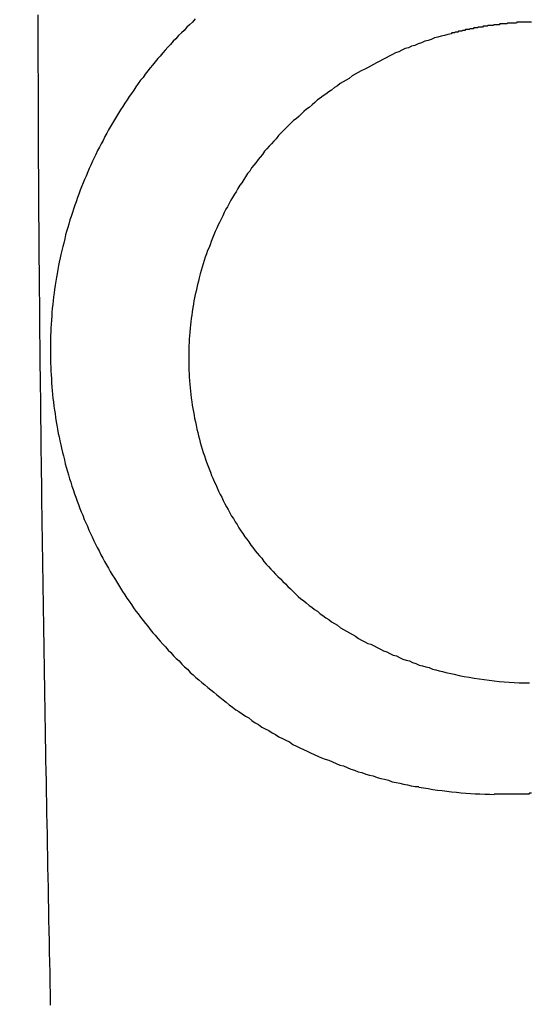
# Model space of a CAD drawing. Header units: millimetres. Extents: x -604189 to 881711, y -381903 to -7297.
# Tile 408 of 656: x -579678 to -579672, y -164980 to -164968. Entities that reach past the tile are written whole.
import ezdxf

# ---------------------------------------------------------------- set-up
doc = ezdxf.new("R2010")
doc.units = ezdxf.units.MM
doc.header["$LTSCALE"] = 100
doc.linetypes.add('0.5_0.5', pattern=[1, 0.5, -0.5])
doc.linetypes.add('ACAD_ISO04W100', pattern=[30.5, 24, -3, 0.5, -3])
doc.layers.get('Defpoints').update_dxf_attribs({"color": 30})
doc.layers.add('OPIS', color=7, linetype='Continuous')
doc.layers.add('strop osie', color=80, linetype='ACAD_ISO04W100', lineweight=5)
doc.styles.get("Standard").update_dxf_attribs({"font": 'romans.shx', "width": 0.5})
doc.dimstyles.new('1 50', dxfattribs={"dimtxt": 150, "dimasz": 80, "dimexe": 1, "dimexo": 1, "dimgap": 20, "dimtad": 1, "dimdec": 0, "dimlfac": 0.1, "dimtxsty": 'Standard', "dimblk": 'ARCHTICK', "dimcen": 200, "dimclrd": 2, "dimadec": 1, "dimazin": 0, "dimtfac": 1, "dimtdec": 0, "dimtmove": 0, "dimatfit": 3, "dimldrblk": 'ARCHTICK', "dimfxl": 120, "dimfxlon": 1, "dimtfill": 1, "dimarcsym": 0})

# ---------------------------------------------------------------- blocks, each defined once
blk = doc.blocks.new('_ArchTick')
at = {"layer": 'strop osie', "color": 0, "const_width": 0.15}
blk.add_lwpolyline([(-0.5, -0.5), (0.5, 0.5)], dxfattribs=at)
blk = doc.blocks.new('*D3294')
at = {"layer": 'Defpoints', "color": 0, "linetype": 'ByBlock', "lineweight": 5, "transparency": 16777216}
for p in [(-595783.126, -159420.303), (-593748.924, -159420.303), (-552118.935, -179940.303)]:
    blk.add_point(p, dxfattribs=at)
at = {"layer": 'OPIS', "color": 0, "linetype": 'Continuous', "lineweight": -2, "transparency": 16777216}
for p, q in [((-595723.126, -159420.303), (-595784.126, -159420.303)), ((-595723.126, -179940.303), (-595784.126, -179940.303))]:
    blk.add_line(p, q, dxfattribs=at)
at = {"layer": 'OPIS', "color": 2, "lineweight": -2, "transparency": 16777216}
blk.add_line((-595783.126, -179940.303), (-595783.126, -159420.303), dxfattribs=at)
at = {"layer": 'OPIS', "color": 2, "linetype": 'ByBlock', "lineweight": -2, "transparency": 16777216, "xscale": 80, "yscale": 80, "zscale": 80}
for p, rotation in [((-595783.126, -159420.303), 90), ((-595783.126, -179940.303), 270)]:
    blk.add_blockref('_ArchTick', p, dxfattribs=dict(at, rotation=rotation))
at = {"layer": 'OPIS', "color": 0, "linetype": 'ByBlock', "lineweight": 13, "transparency": 16777216, "insert": (-595878.126, -169680.303), "char_height": 150, "attachment_point": 5, "rotation": 90, "bg_fill": 3, "box_fill_scale": 1.1, "bg_fill_color": 256, "bg_fill_true_color": 13158600, "bg_fill_transparency": 0}
blk.add_mtext('2052', dxfattribs=at)

msp = doc.modelspace()

# ---------------------------------------------------------------- dimensions: what is measured, and where the dimension line sits
at = {"layer": 'OPIS', "color": 0, "linetype": 'ByBlock', "lineweight": 13}
dim = msp.add_linear_dim(base=(-595783.126, -159420.303), p1=(-552118.935, -179940.303), p2=(-593748.924, -159420.303), angle=90, dimstyle='1 50', override={"dimtmove": 1, "dimfxl": 60, "dimarcsym": 1}, dxfattribs=at)
dim.commit()
dim.dimension.update_dxf_attribs({"geometry": '*D3294', "text_midpoint": (-595878.126, -169680.303)})

# ---------------------------------------------------------------- next in the draw order: hatches: boundary and pattern name
at = {"layer": 'OPIS', "linetype": '0.5_0.5', "lineweight": 13}
h = msp.add_hatch(dxfattribs=at)
h.set_pattern_fill('ANSI37', color=0, scale=130)
h.set_pattern_definition([(45, (-597218.54, 256668.8), (-291.85832, 291.85832), []), (135, (-597218.54, 256668.8), (-291.85832, -291.85832), [])])
edge = h.paths.add_edge_path(flags=16)
edge.add_line((-570958.916, -168985.281), (-571058.916, -168985.281))
edge.add_line((-571058.916, -168985.281), (-572598.916, -168985.281))
edge.add_line((-572598.916, -168985.281), (-572598.915, -170470.3))
edge.add_line((-572598.915, -170470.3), (-570825.763, -170470.3))
edge.add_arc((-570508.916, -170339.099), 342.937, 180, 202.49364, ccw=False)
edge.add_arc((-570508.916, -170339.099), 342.937, 90, 180, ccw=False)
edge.add_line((-570508.916, -169996.163), (-570508.916, -169764.704))
edge.add_arc((-570058.916, -168985.281), 900, 180, 240, ccw=False)
edge = h.paths.add_edge_path(flags=17)
edge.add_line((-569358.915, -170085.281), (-569358.916, -168985.281))
edge.add_line((-569358.916, -168985.281), (-569358.917, -168985.281))
edge.add_line((-569358.917, -168985.281), (-569958.916, -168985.281))
edge.add_line((-569958.916, -168985.281), (-570058.916, -168985.281))
edge.add_line((-570058.916, -168985.281), (-570058.916, -168925.281))
edge.add_line((-570058.916, -168925.281), (-569958.916, -168925.281))
edge.add_line((-569958.916, -168925.281), (-569958.916, -168865.281))
edge.add_line((-569958.916, -168865.281), (-569358.916, -168865.281))
edge.add_line((-569358.916, -168865.281), (-569358.917, -166865.281))
edge.add_line((-569358.917, -166865.281), (-574098.917, -166865.286))
edge.add_line((-574098.917, -166865.286), (-574098.914, -171970.3))
edge.add_line((-574098.914, -171970.3), (-572608.913, -171970.3))
edge.add_line((-572608.913, -171970.3), (-571504.913, -170590.3))
edge.add_line((-571504.913, -170590.3), (-572718.915, -170590.3))
edge.add_line((-572718.915, -170590.3), (-572718.916, -168865.281))
edge.add_line((-572718.916, -168865.281), (-571058.916, -168865.281))
edge.add_line((-571058.916, -168865.281), (-571058.916, -168925.281))
edge.add_line((-571058.916, -168925.281), (-570958.916, -168925.281))
edge.add_line((-570958.916, -168925.281), (-570958.916, -168985.281))
edge.add_arc((-570058.916, -168985.281), 900, 180, 240)
edge.add_line((-570508.916, -169764.704), (-570508.916, -169996.163))
edge.add_arc((-570508.916, -170339.099), 342.937, 0, 90, ccw=False)
edge.add_arc((-570508.916, -170339.099), 342.937, 208.97989, 360, ccw=False)
edge.add_line((-570808.913, -170505.253), (-570808.913, -171171.086))
edge.add_arc((-570808.913, -171220.3), 49.214, 0, 90, ccw=False)
edge.add_arc((-570808.913, -171220.3), 49.214, 270, 360, ccw=False)
edge.add_line((-570808.913, -171269.514), (-570808.913, -171970.3))
edge.add_line((-570808.913, -171970.3), (-569358.914, -171970.3))
edge.add_line((-569358.914, -171970.3), (-569358.915, -170085.281))
h.paths.add_polyline_path([(-561118.924, -159870.303), (-590334.655, -159870.303), (-590334.655, -161470.303), (-562318.924, -161470.303), (-562318.924, -172095.292), (-561118.924, -172095.291), (-561118.924, -168350.303), (-552073.919, -168350.303), (-552073.92, -167150.303), (-561118.924, -167150.303)])
h.paths.add_polyline_path([(-572856.927, -169813.68), (-569451.07, -169813.68), (-569451.07, -169408.68), (-572856.927, -169408.68)], flags=16)
at = {"layer": 'OPIS', "linetype": 'ByBlock', "lineweight": 15}
h = msp.add_hatch(dxfattribs=at)
h.set_pattern_fill('ANSI37', color=0, scale=80, angle=45)
h.set_pattern_definition([(90, (-298582.96, 32475.8), (-254, 0), []), (180, (-298582.96, 32475.8), (-3e-14, -254), [])])
edge = h.paths.add_edge_path()
edge.add_arc((-579589.086, -167378.931), 50, 0, 90)
edge.add_line((-579589.086, -167328.931), (-579794.086, -167328.93))
edge.add_arc((-579794.086, -167378.93), 50, 89.9996, 180)
edge.add_line((-579844.086, -167378.93), (-579844.086, -167822.93))
edge.add_arc((-579794.086, -167822.93), 50, 180, 270)
edge.add_line((-579794.086, -167872.93), (-579589.085, -167872.931))
edge.add_arc((-579589.086, -167822.931), 50, 270.0014, 360)
edge.add_line((-579539.086, -167822.931), (-579539.086, -167378.931))
edge = h.paths.add_edge_path()
edge.add_arc((-579589.086, -167378.931), 50, 0, 90)
edge.add_line((-579589.086, -167328.931), (-579794.086, -167328.93))
edge.add_arc((-579794.086, -167378.93), 50, 89.9996, 180)
edge.add_line((-579844.086, -167378.93), (-579844.086, -167822.93))
edge.add_arc((-579794.086, -167822.93), 50, 180, 270)
edge.add_line((-579794.086, -167872.93), (-579589.085, -167872.931))
edge.add_arc((-579589.086, -167822.931), 50, 270.0014, 360)
edge.add_line((-579539.086, -167822.931), (-579539.086, -167378.931))
edge = h.paths.add_edge_path()
edge.add_line((-579899.087, -167300.93), (-579424.086, -167300.93))
edge.add_line((-579424.086, -167300.93), (-579424.086, -167900.93))
edge.add_line((-579424.086, -167900.93), (-579898.789, -167900.93))
edge.add_arc((-579899.086, -167892.935), 8, 180, 272.1285, ccw=False)
edge.add_line((-579907.086, -167892.935), (-579907.086, -167308.93))
edge.add_arc((-579899.086, -167308.93), 8, 90.0036, 180, ccw=False)
h.paths.add_polyline_path([(-581519.932, -164217.829), (-581520.004, -164223.092), (-581520.079, -164228.355), (-581520.156, -164233.617), (-581520.235, -164238.88), (-581520.318, -164244.143), (-581520.402, -164249.406), (-581520.489, -164254.669), (-581520.579, -164259.931), (-581520.671, -164265.194), (-581520.766, -164270.457), (-581520.863, -164275.719), (-581520.962, -164280.982), (-581521.064, -164286.244), (-581521.169, -164291.506), (-581521.276, -164296.769), (-581521.386, -164302.031), (-581521.498, -164307.293), (-581521.613, -164312.556), (-581521.73, -164317.818), (-581521.85, -164323.08), (-581521.972, -164328.342), (-581522.097, -164333.604), (-581522.225, -164338.866), (-581522.355, -164344.127), (-581522.488, -164349.389), (-581522.623, -164354.651), (-581522.76, -164359.913), (-581522.901, -164365.174), (-581523.043, -164370.436), (-581523.189, -164375.697), (-581523.337, -164380.958), (-581523.487, -164386.22), (-581523.64, -164391.481), (-581523.795, -164396.742), (-581523.953, -164402.003), (-581874.489, -164402.003), (-581874.664, -164396.198), (-581874.835, -164390.392), (-581875.003, -164384.587), (-581875.168, -164378.781), (-581875.329, -164372.976), (-581875.488, -164367.17), (-581875.643, -164361.364), (-581875.796, -164355.558), (-581875.945, -164349.752), (-581876.092, -164343.946), (-581876.235, -164338.14), (-581876.375, -164332.334), (-581876.512, -164326.527), (-581876.646, -164320.721), (-581876.777, -164314.914), (-581876.904, -164309.108), (-581877.029, -164303.301), (-581877.151, -164297.495), (-581877.269, -164291.688), (-581877.385, -164285.881), (-581877.497, -164280.074), (-581877.606, -164274.267), (-581877.713, -164268.461), (-581877.816, -164262.653), (-581877.916, -164256.846), (-581878.014, -164251.039), (-581878.108, -164245.232), (-581878.199, -164239.425), (-581878.287, -164233.618), (-581878.372, -164227.81), (-581878.454, -164222.003), (-581878.533, -164216.196), (-581878.609, -164210.388), (-581878.682, -164204.581), (-581878.751, -164198.773), (-581878.818, -164192.966), (-581878.881, -164187.158), (-581878.941, -164181.35), (-581878.997, -164175.543), (-581879.051, -164169.735), (-581879.101, -164163.927), (-581879.147, -164158.12), (-581879.191, -164152.312), (-581879.231, -164146.504), (-581879.267, -164140.696), (-581879.301, -164134.888), (-581879.332, -164129.081), (-581879.361, -164123.273), (-581879.388, -164117.465), (-581879.413, -164111.657), (-581879.437, -164105.849), (-581879.459, -164100.041), (-581879.475, -164094.233), (-581879.48, -164088.425), (-581879.472, -164082.617), (-581879.448, -164076.809), (-581879.406, -164071.002), (-581879.347, -164065.194), (-581879.269, -164059.387), (-581879.171, -164053.58), (-581879.054, -164047.773), (-581878.917, -164041.967), (-581878.759, -164036.161), (-581878.581, -164030.356), (-581878.381, -164024.551), (-581878.159, -164018.747), (-581877.914, -164012.944), (-581877.642, -164007.143), (-581877.341, -164001.342), (-581877.009, -163995.544), (-581876.642, -163989.748), (-581876.238, -163983.954), (-581875.795, -163978.163), (-581875.304, -163972.376), (-581874.753, -163966.594), (-581874.129, -163960.82), (-581873.419, -163955.056), (-581872.605, -163949.306), (-581871.67, -163943.574), (-581870.596, -163937.865), (-581869.362, -163932.188), (-581867.941, -163926.557), (-581866.302, -163920.987), (-581864.416, -163915.495), (-581862.246, -163910.11), (-581859.744, -163904.869), (-581856.869, -163899.824), (-581853.582, -163895.036), (-581849.851, -163890.591), (-581845.671, -163886.563), (-581841.105, -163882.977), (-581836.224, -163879.833), (-581831.097, -163877.106), (-581825.784, -163874.761), (-581820.336, -163872.759), (-581814.785, -163871.064), (-581809.154, -163869.636), (-581803.468, -163868.44), (-581797.747, -163867.44), (-581792, -163866.603), (-581786.235, -163865.9), (-581780.458, -163865.297), (-581774.674, -163864.778), (-581768.884, -163864.334), (-581763.088, -163863.958), (-581757.289, -163863.646), (-581751.486, -163863.39), (-581745.681, -163863.186), (-581739.874, -163863.026), (-581734.068, -163862.906), (-581728.26, -163862.819), (-581722.453, -163862.761), (-581716.645, -163862.725), (-581710.837, -163862.707), (-581705.029, -163862.7), (-581699.221, -163862.698), (-581693.958, -163862.699), (-581688.694, -163862.704), (-581683.431, -163862.718), (-581678.167, -163862.744), (-581672.904, -163862.788), (-581667.641, -163862.852), (-581662.379, -163862.942), (-581657.117, -163863.062), (-581651.856, -163863.215), (-581646.596, -163863.407), (-581641.337, -163863.64), (-581636.081, -163863.919), (-581630.828, -163864.249), (-581625.579, -163864.634), (-581620.334, -163865.078), (-581615.096, -163865.587), (-581609.864, -163866.17), (-581604.645, -163866.847), (-581599.442, -163867.642), (-581594.263, -163868.578), (-581589.115, -163869.676), (-581584.013, -163870.965), (-581578.971, -163872.474), (-581574.009, -163874.23), (-581569.153, -163876.259), (-581564.436, -163878.591), (-581559.896, -163881.253), (-581555.585, -163884.268), (-581551.554, -163887.652), (-581547.857, -163891.394), (-581544.534, -163895.471), (-581541.574, -163899.824), (-581538.952, -163904.387), (-581536.64, -163909.114), (-581534.606, -163913.968), (-581532.817, -163918.918), (-581531.241, -163923.939), (-581529.854, -163929.016), (-581528.636, -163934.137), (-581527.564, -163939.29), (-581526.619, -163944.467), (-581525.784, -163949.663), (-581525.048, -163954.875), (-581524.397, -163960.099), (-581523.818, -163965.33), (-581523.302, -163970.568), (-581522.84, -163975.811), (-581522.421, -163981.058), (-581522.037, -163986.308), (-581521.685, -163991.559), (-581521.363, -163996.813), (-581521.067, -164002.068), (-581520.796, -164007.324), (-581520.549, -164012.582), (-581520.322, -164017.84), (-581520.116, -164023.1), (-581519.928, -164028.36), (-581519.759, -164033.621), (-581519.607, -164038.882), (-581519.472, -164044.144), (-581519.354, -164049.406), (-581519.252, -164054.668), (-581519.166, -164059.931), (-581519.096, -164065.194), (-581519.041, -164070.457), (-581519.001, -164075.72), (-581518.976, -164080.984), (-581518.964, -164086.247), (-581518.964, -164091.51), (-581518.974, -164096.774), (-581518.991, -164102.037), (-581519.012, -164107.301), (-581519.034, -164112.564), (-581519.057, -164117.828), (-581519.081, -164123.091), (-581519.107, -164128.354), (-581519.135, -164133.618), (-581519.165, -164138.881), (-581519.197, -164144.144), (-581519.232, -164149.408), (-581519.269, -164154.671), (-581519.31, -164159.934), (-581519.353, -164165.198), (-581519.399, -164170.461), (-581519.447, -164175.724), (-581519.498, -164180.987), (-581519.552, -164186.25), (-581519.609, -164191.513), (-581519.668, -164196.777), (-581519.73, -164202.04), (-581519.795, -164207.303), (-581519.862, -164212.566)])
h.paths.add_polyline_path([(-582118.924, -164407.051), (-579418.924, -164407.051), (-579418.924, -162910.783), (-582118.924, -162910.783)])
h.paths.add_polyline_path([(-581950.717, -164839.225), (-581944.91, -164839.127), (-581939.103, -164839.033), (-581933.295, -164838.942), (-581927.488, -164838.854), (-581921.681, -164838.769), (-581915.873, -164838.687), (-581910.066, -164838.608), (-581904.259, -164838.532), (-581898.451, -164838.459), (-581892.644, -164838.39), (-581886.836, -164838.323), (-581881.028, -164838.26), (-581875.221, -164838.2), (-581869.413, -164838.144), (-581863.605, -164838.09), (-581857.798, -164838.04), (-581851.99, -164837.994), (-581846.182, -164837.95), (-581840.374, -164837.91), (-581834.567, -164837.874), (-581828.759, -164837.84), (-581822.951, -164837.809), (-581817.143, -164837.78), (-581811.335, -164837.753), (-581805.527, -164837.728), (-581799.719, -164837.704), (-581793.912, -164837.682), (-581788.104, -164837.666), (-581782.296, -164837.661), (-581776.488, -164837.669), (-581770.68, -164837.693), (-581764.872, -164837.735), (-581759.065, -164837.794), (-581753.257, -164837.872), (-581747.45, -164837.97), (-581741.643, -164838.087), (-581735.837, -164838.224), (-581730.031, -164838.382), (-581724.226, -164838.56), (-581718.422, -164838.76), (-581712.618, -164838.982), (-581706.815, -164839.227), (-581701.013, -164839.499), (-581695.213, -164839.8), (-581689.415, -164840.132), (-581683.618, -164840.499), (-581677.825, -164840.903), (-581672.034, -164841.346), (-581666.246, -164841.837), (-581660.465, -164842.388), (-581654.691, -164843.012), (-581648.927, -164843.722), (-581643.176, -164844.536), (-581637.444, -164845.471), (-581631.736, -164846.545), (-581626.059, -164847.779), (-581620.428, -164849.2), (-581614.858, -164850.839), (-581609.366, -164852.725), (-581603.98, -164854.895), (-581598.739, -164857.397), (-581593.694, -164860.272), (-581588.906, -164863.559), (-581584.462, -164867.29), (-581580.433, -164871.47), (-581576.847, -164876.036), (-581573.704, -164880.917), (-581570.976, -164886.044), (-581568.631, -164891.357), (-581566.63, -164896.805), (-581564.934, -164902.356), (-581563.507, -164907.987), (-581562.31, -164913.673), (-581561.31, -164919.394), (-581560.474, -164925.141), (-581559.77, -164930.906), (-581559.168, -164936.683), (-581558.648, -164942.467), (-581558.204, -164948.257), (-581557.829, -164954.053), (-581557.516, -164959.852), (-581557.261, -164965.655), (-581557.056, -164971.46), (-581556.897, -164977.267), (-581556.776, -164983.073), (-581556.69, -164988.881), (-581556.631, -164994.688), (-581556.596, -165000.496), (-581556.577, -165006.304), (-581556.57, -165012.112), (-581556.569, -165017.92), (-581556.57, -165023.183), (-581556.575, -165028.447), (-581556.588, -165033.71), (-581556.615, -165038.974), (-581556.658, -165044.237), (-581556.723, -165049.5), (-581556.813, -165054.762), (-581556.932, -165060.024), (-581557.086, -165065.285), (-581557.277, -165070.545), (-581557.51, -165075.804), (-581557.79, -165081.06), (-581558.119, -165086.313), (-581558.504, -165091.562), (-581558.949, -165096.807), (-581559.458, -165102.045), (-581560.04, -165107.276), (-581560.717, -165112.496), (-581561.513, -165117.699), (-581562.448, -165122.878), (-581563.547, -165128.026), (-581564.836, -165133.128), (-581566.345, -165138.17), (-581568.1, -165143.132), (-581570.129, -165147.988), (-581572.461, -165152.705), (-581575.123, -165157.245), (-581578.139, -165161.556), (-581581.522, -165165.587), (-581585.265, -165169.284), (-581589.342, -165172.607), (-581593.694, -165175.567), (-581598.257, -165178.189), (-581602.985, -165180.501), (-581607.838, -165182.535), (-581612.788, -165184.324), (-581617.81, -165185.9), (-581622.887, -165187.287), (-581628.007, -165188.505), (-581633.16, -165189.577), (-581638.337, -165190.522), (-581643.534, -165191.357), (-581648.746, -165192.093), (-581653.969, -165192.744), (-581659.201, -165193.323), (-581664.439, -165193.839), (-581669.682, -165194.301), (-581674.929, -165194.72), (-581680.178, -165195.104), (-581685.43, -165195.456), (-581690.683, -165195.778), (-581695.938, -165196.074), (-581701.195, -165196.345), (-581706.452, -165196.592), (-581711.711, -165196.819), (-581716.97, -165197.025), (-581722.23, -165197.213), (-581727.491, -165197.382), (-581732.752, -165197.534), (-581738.014, -165197.669), (-581743.276, -165197.787), (-581748.539, -165197.889), (-581753.801, -165197.975), (-581759.064, -165198.045), (-581764.327, -165198.1), (-581769.591, -165198.14), (-581774.854, -165198.165), (-581780.118, -165198.177), (-581785.381, -165198.177), (-581790.644, -165198.167), (-581795.908, -165198.15), (-581801.171, -165198.129), (-581806.435, -165198.107), (-581811.698, -165198.084), (-581816.961, -165198.06), (-581822.225, -165198.034), (-581827.488, -165198.006), (-581832.752, -165197.976), (-581838.015, -165197.944), (-581843.278, -165197.909), (-581848.541, -165197.872), (-581853.805, -165197.831), (-581859.068, -165197.788), (-581864.331, -165197.742), (-581869.594, -165197.694), (-581874.858, -165197.643), (-581880.121, -165197.589), (-581885.384, -165197.532), (-581890.647, -165197.473), (-581895.91, -165197.411), (-581901.173, -165197.346), (-581906.436, -165197.279), (-581911.699, -165197.209), (-581916.962, -165197.137), (-581922.225, -165197.062), (-581927.488, -165196.985), (-581932.751, -165196.906), (-581938.014, -165196.823), (-581943.276, -165196.739), (-581948.539, -165196.652), (-581953.802, -165196.562), (-581959.064, -165196.47), (-581964.327, -165196.375), (-581969.59, -165196.278), (-581974.852, -165196.179), (-581980.115, -165196.077), (-581985.377, -165195.972), (-581990.639, -165195.865), (-581995.902, -165195.755), (-582001.164, -165195.643), (-582006.426, -165195.528), (-582011.688, -165195.411), (-582016.95, -165195.291), (-582022.212, -165195.169), (-582027.474, -165195.044), (-582032.736, -165194.916), (-582037.998, -165194.786), (-582043.26, -165194.653), (-582048.521, -165194.518), (-582053.783, -165194.381), (-582059.045, -165194.24), (-582064.306, -165194.098), (-582069.568, -165193.952), (-582074.829, -165193.804), (-582080.09, -165193.654), (-582085.351, -165193.501), (-582090.613, -165193.346), (-582095.874, -165193.188), (-582095.874, -164842.652), (-582090.068, -164842.477), (-582084.263, -164842.306), (-582078.457, -164842.138), (-582072.652, -164841.973), (-582066.846, -164841.812), (-582061.04, -164841.653), (-582055.235, -164841.498), (-582049.429, -164841.345), (-582043.623, -164841.196), (-582037.817, -164841.049), (-582032.01, -164840.906), (-582026.204, -164840.766), (-582020.398, -164840.629), (-582014.591, -164840.495), (-582008.785, -164840.364), (-582002.978, -164840.237), (-581997.172, -164840.112), (-581991.365, -164839.99), (-581985.558, -164839.872), (-581979.752, -164839.756), (-581973.945, -164839.644), (-581968.138, -164839.535), (-581962.331, -164839.428), (-581956.524, -164839.325)])
edge = h.paths.add_edge_path()
edge.add_arc((-581748.924, -162268.543), 50, 0, 90.0004)
edge.add_line((-581748.924, -162218.543), (-581953.924, -162218.545))
edge.add_arc((-581953.924, -162268.545), 50, 90.0009, 180)
edge.add_line((-582003.924, -162268.545), (-582003.924, -162712.545))
edge.add_arc((-581953.924, -162712.545), 50, 180, 270.0022)
edge.add_line((-581953.922, -162762.545), (-581748.923, -162762.543))
edge.add_arc((-581748.924, -162712.543), 50, 270.0009, 360)
edge.add_line((-581698.924, -162712.543), (-581698.924, -162268.543))
edge = h.paths.add_edge_path()
edge.add_arc((-581748.924, -161668.543), 50, 0, 90.0004)
edge.add_line((-581748.924, -161618.543), (-581953.924, -161618.545))
edge.add_arc((-581953.924, -161668.545), 50, 90.0009, 180)
edge.add_line((-582003.924, -161668.545), (-582003.924, -162112.545))
edge.add_arc((-581953.924, -162112.545), 50, 180, 270.0022)
edge.add_line((-581953.922, -162162.545), (-581748.923, -162162.543))
edge.add_arc((-581748.924, -162112.543), 50, 270.0009, 360)
edge.add_line((-581698.924, -162112.543), (-581698.924, -161668.543))
h.paths.add_polyline_path([(-582118.924, -162790.543), (-579418.924, -162790.543), (-579418.924, -161590.543), (-582118.924, -161590.543)])
edge = h.paths.add_edge_path()
edge.add_arc((-579794.086, -168270.003), 50, 89.9996, 180)
edge.add_line((-579844.086, -168270.003), (-579844.086, -168714.003))
edge.add_arc((-579794.086, -168714.003), 50, 180, 270)
edge.add_line((-579794.086, -168764.003), (-579589.085, -168764.004))
edge.add_arc((-579589.086, -168714.004), 50, 270.0014, 360)
edge.add_line((-579539.086, -168714.004), (-579539.086, -168270.004))
edge.add_arc((-579589.086, -168270.004), 50, 0, 90)
edge.add_line((-579589.086, -168220.004), (-579794.086, -168220.003))
edge = h.paths.add_edge_path()
edge.add_arc((-579589.086, -169161.078), 50, 0, 90)
edge.add_line((-579589.086, -169111.078), (-579794.086, -169111.076))
edge.add_arc((-579794.086, -169161.076), 50, 89.9996, 180)
edge.add_line((-579844.086, -169161.076), (-579844.086, -169605.076))
edge.add_arc((-579794.086, -169605.076), 50, 180, 270)
edge.add_line((-579794.086, -169655.076), (-579589.085, -169655.078))
edge.add_arc((-579589.086, -169605.078), 50, 270.0014, 360)
edge.add_line((-579539.086, -169605.078), (-579539.086, -169161.078))
edge = h.paths.add_edge_path()
edge.add_arc((-579794.086, -170052.15), 50, 89.9996, 180)
edge.add_line((-579844.086, -170052.15), (-579844.086, -170496.15))
edge.add_arc((-579794.086, -170496.15), 50, 180, 270)
edge.add_line((-579794.086, -170546.15), (-579589.085, -170546.151))
edge.add_arc((-579589.086, -170496.151), 50, 270.0014, 360)
edge.add_line((-579539.086, -170496.151), (-579539.086, -170052.151))
edge.add_arc((-579589.086, -170052.151), 50, 0, 90)
edge.add_line((-579589.086, -170002.151), (-579794.086, -170002.15))
edge = h.paths.add_edge_path()
edge.add_arc((-579794.086, -170943.223), 50, 89.9996, 180)
edge.add_line((-579844.086, -170943.223), (-579844.086, -171387.223))
edge.add_arc((-579794.086, -171387.223), 50, 180, 270)
edge.add_line((-579794.086, -171437.223), (-579589.085, -171437.224))
edge.add_arc((-579589.086, -171387.224), 50, 270.0014, 360)
edge.add_line((-579539.086, -171387.224), (-579539.086, -170943.224))
edge.add_arc((-579589.086, -170943.224), 50, 0, 90)
edge.add_line((-579589.086, -170893.224), (-579794.086, -170893.223))
h.paths.add_polyline_path([(-579418.924, -164527.291), (-582118.924, -164527.291), (-582118.924, -171970.3), (-579418.924, -171970.3)])

# ---------------------------------------------------------------- next in the draw order: linework, layer by layer
at = {"color": 0, "linetype": 'ByBlock'}
for points in [[(-579672.931, -164976.037, 0.055374), (-579671.964, -164976.155)], [(-579673.298, -164977.413, 0.040897), (-579672.389, -164977.502)]]:
    msp.add_lwpolyline(points, format="xyb", dxfattribs=at)
at = {"color": 0}
for points in [[(-579677.745, -164980.048, 0), (-579677.747, -164979.918, 0), (-579677.75, -164979.788, 0), (-579677.752, -164979.658, 0), (-579677.755, -164979.528, 0), (-579677.757, -164979.408, 0), (-579677.76, -164979.278, 0), (-579677.762, -164979.148, 0), (-579677.765, -164979.018, 0), (-579677.767, -164978.888, 0), (-579677.77, -164978.758, 0), (-579677.772, -164978.628, 0), (-579677.775, -164978.508, 0), (-579677.777, -164978.378, 0), (-579677.78, -164978.248, 0), (-579677.782, -164978.118, 0), (-579677.784, -164977.988, 0), (-579677.787, -164977.858, 0), (-579677.789, -164977.728, 0), (-579677.792, -164977.598, 0), (-579677.794, -164977.478, 0), (-579677.796, -164977.348, 0), (-579677.798, -164977.218, 0), (-579677.801, -164977.088, 0), (-579677.803, -164976.958, 0), (-579677.805, -164976.828, 0), (-579677.807, -164976.698, 0), (-579677.81, -164976.568, 0), (-579677.812, -164976.448, 0), (-579677.814, -164976.318, 0), (-579677.816, -164976.188, 0), (-579677.818, -164976.058, 0), (-579677.82, -164975.928, 0), (-579677.822, -164975.798, 0), (-579677.824, -164975.668, 0), (-579677.826, -164975.538, 0), (-579677.828, -164975.418, 0), (-579677.83, -164975.288, 0), (-579677.832, -164975.158, 0), (-579677.834, -164975.028, 0), (-579677.836, -164974.898, 0), (-579677.838, -164974.768, 0), (-579677.84, -164974.638, 0), (-579677.842, -164974.508, 0), (-579677.843, -164974.388, 0), (-579677.845, -164974.258, 0), (-579677.847, -164974.128, 0), (-579677.849, -164973.998, 0), (-579677.85, -164973.868, 0), (-579677.852, -164973.738, 0), (-579677.854, -164973.608, 0), (-579677.855, -164973.478, 0), (-579677.857, -164973.358, 0), (-579677.858, -164973.228, 0), (-579677.86, -164973.098, 0), (-579677.862, -164972.968, 0), (-579677.863, -164972.838, 0), (-579677.864, -164972.708, 0), (-579677.866, -164972.578, 0), (-579677.867, -164972.448, 0), (-579677.869, -164972.328, 0), (-579677.87, -164972.198, 0), (-579677.871, -164972.068, 0), (-579677.873, -164971.938, 0), (-579677.874, -164971.808, 0), (-579677.875, -164971.678, 0), (-579677.876, -164971.548, 0), (-579677.877, -164971.428, 0), (-579677.878, -164971.298, 0), (-579677.88, -164971.168, 0), (-579677.881, -164971.038, 0), (-579677.882, -164970.908, 0), (-579677.883, -164970.778, 0), (-579677.884, -164970.648, 0), (-579677.885, -164970.518, 0), (-579677.885, -164970.398, 0), (-579677.886, -164970.268, 0), (-579677.887, -164970.138, 0), (-579677.888, -164970.008, 0), (-579677.889, -164969.878, 0), (-579677.889, -164969.748, 0), (-579677.89, -164969.618, 0), (-579677.891, -164969.488, 0), (-579677.891, -164969.368, 0), (-579677.892, -164969.238, 0), (-579677.892, -164969.108, 0), (-579677.893, -164968.978, 0), (-579677.893, -164968.848, 0), (-579677.894, -164968.718, 0), (-579677.894, -164968.588, 0), (-579677.895, -164968.458, 0), (-579677.895, -164968.338, 0), (-579677.895, -164968.208, 0), (-579677.895, -164968.078, 0)], [(-579675.998, -164968.128, 0), (-579676.032, -164968.168, 0), (-579676.066, -164968.198, 0), (-579676.1, -164968.228, 0), (-579676.133, -164968.268, 0), (-579676.166, -164968.298, 0), (-579676.199, -164968.328, 0), (-579676.232, -164968.368, 0), (-579676.264, -164968.398, 0), (-579676.296, -164968.438, 0), (-579676.328, -164968.468, 0), (-579676.36, -164968.508, 0), (-579676.391, -164968.538, 0), (-579676.422, -164968.578, 0), (-579676.452, -164968.608, 0), (-579676.483, -164968.648, 0), (-579676.513, -164968.688, 0), (-579676.542, -164968.718, 0), (-579676.572, -164968.758, 0), (-579676.601, -164968.798, 0), (-579676.629, -164968.838, 0), (-579676.658, -164968.868, 0), (-579676.686, -164968.908, 0), (-579676.714, -164968.948, 0), (-579676.741, -164968.988, 0), (-579676.768, -164969.028, 0), (-579676.795, -164969.068, 0), (-579676.821, -164969.108, 0), (-579676.847, -164969.148, 0), (-579676.873, -164969.188, 0), (-579676.899, -164969.228, 0), (-579676.924, -164969.268, 0), (-579676.948, -164969.308, 0), (-579676.973, -164969.348, 0), (-579676.997, -164969.388, 0), (-579677.021, -164969.428, 0), (-579677.044, -164969.468, 0), (-579677.067, -164969.508, 0), (-579677.09, -164969.548, 0), (-579677.112, -164969.598, 0), (-579677.134, -164969.638, 0), (-579677.156, -164969.678, 0), (-579677.177, -164969.718, 0), (-579677.198, -164969.768, 0), (-579677.218, -164969.808, 0), (-579677.239, -164969.848, 0), (-579677.258, -164969.898, 0), (-579677.278, -164969.938, 0), (-579677.297, -164969.978, 0), (-579677.316, -164970.028, 0), (-579677.334, -164970.068, 0), (-579677.352, -164970.108, 0), (-579677.37, -164970.158, 0), (-579677.387, -164970.198, 0), (-579677.404, -164970.248, 0), (-579677.42, -164970.288, 0), (-579677.436, -164970.338, 0), (-579677.452, -164970.378, 0), (-579677.467, -164970.428, 0), (-579677.482, -164970.468, 0), (-579677.497, -164970.518, 0), (-579677.511, -164970.558, 0), (-579677.524, -164970.608, 0), (-579677.538, -164970.648, 0), (-579677.551, -164970.698, 0), (-579677.563, -164970.738, 0), (-579677.575, -164970.788, 0), (-579677.587, -164970.838, 0), (-579677.599, -164970.878, 0), (-579677.61, -164970.928, 0), (-579677.62, -164970.978, 0), (-579677.63, -164971.018, 0), (-579677.64, -164971.068, 0), (-579677.649, -164971.108, 0), (-579677.658, -164971.158, 0), (-579677.667, -164971.208, 0), (-579677.675, -164971.248, 0), (-579677.682, -164971.298, 0), (-579677.689, -164971.348, 0), (-579677.696, -164971.398, 0), (-579677.703, -164971.438, 0), (-579677.708, -164971.488, 0), (-579677.714, -164971.538, 0), (-579677.719, -164971.578, 0), (-579677.724, -164971.628, 0), (-579677.728, -164971.678, 0), (-579677.732, -164971.718, 0), (-579677.735, -164971.768, 0), (-579677.738, -164971.818, 0), (-579677.741, -164971.868, 0), (-579677.743, -164971.908, 0), (-579677.745, -164971.958, 0), (-579677.746, -164972.008, 0), (-579677.747, -164972.058, 0), (-579677.747, -164972.098, 0), (-579677.747, -164972.148, 0), (-579677.747, -164972.198, 0), (-579677.746, -164972.248, 0), (-579677.745, -164972.288, 0), (-579677.744, -164972.338, 0), (-579677.741, -164972.388, 0), (-579677.739, -164972.428, 0), (-579677.736, -164972.478, 0), (-579677.733, -164972.528, 0), (-579677.729, -164972.578, 0), (-579677.725, -164972.618, 0), (-579677.72, -164972.668, 0), (-579677.716, -164972.718, 0), (-579677.71, -164972.758, 0), (-579677.704, -164972.808, 0), (-579677.698, -164972.858, 0), (-579677.691, -164972.898, 0), (-579677.684, -164972.948, 0), (-579677.677, -164972.998, 0), (-579677.669, -164973.038, 0), (-579677.661, -164973.088, 0), (-579677.652, -164973.138, 0), (-579677.643, -164973.178, 0), (-579677.633, -164973.228, 0), (-579677.623, -164973.278, 0), (-579677.613, -164973.318, 0), (-579677.602, -164973.368, 0), (-579677.591, -164973.408, 0), (-579677.579, -164973.458, 0), (-579677.567, -164973.508, 0), (-579677.555, -164973.548, 0), (-579677.542, -164973.598, 0), (-579677.529, -164973.638, 0), (-579677.515, -164973.688, 0), (-579677.501, -164973.728, 0), (-579677.487, -164973.778, 0), (-579677.472, -164973.818, 0), (-579677.456, -164973.868, 0), (-579677.441, -164973.908, 0), (-579677.425, -164973.958, 0), (-579677.408, -164973.998, 0), (-579677.391, -164974.048, 0), (-579677.374, -164974.088, 0), (-579677.356, -164974.128, 0), (-579677.338, -164974.178, 0), (-579677.32, -164974.218, 0), (-579677.301, -164974.258, 0), (-579677.282, -164974.308, 0), (-579677.263, -164974.348, 0), (-579677.243, -164974.388, 0), (-579677.222, -164974.438, 0), (-579677.202, -164974.478, 0), (-579677.181, -164974.518, 0), (-579677.159, -164974.558, 0), (-579677.138, -164974.608, 0), (-579677.116, -164974.648, 0), (-579677.093, -164974.688, 0), (-579677.07, -164974.728, 0), (-579677.047, -164974.768, 0), (-579677.024, -164974.808, 0), (-579677, -164974.848, 0), (-579676.975, -164974.888, 0), (-579676.951, -164974.928, 0), (-579676.926, -164974.968, 0), (-579676.901, -164975.008, 0), (-579676.875, -164975.048, 0), (-579676.849, -164975.088, 0), (-579676.823, -164975.128, 0), (-579676.796, -164975.168, 0), (-579676.769, -164975.208, 0), (-579676.742, -164975.248, 0), (-579676.714, -164975.288, 0), (-579676.686, -164975.318, 0), (-579676.658, -164975.358, 0), (-579676.629, -164975.398, 0), (-579676.6, -164975.438, 0), (-579676.571, -164975.468, 0), (-579676.541, -164975.508, 0), (-579676.511, -164975.548, 0), (-579676.481, -164975.578, 0), (-579676.45, -164975.618, 0), (-579676.42, -164975.648, 0), (-579676.388, -164975.688, 0), (-579676.357, -164975.718, 0), (-579676.325, -164975.758, 0), (-579676.293, -164975.788, 0), (-579676.26, -164975.828, 0), (-579676.228, -164975.858, 0), (-579676.194, -164975.888, 0), (-579676.161, -164975.928, 0), (-579676.127, -164975.958, 0), (-579676.093, -164975.988, 0), (-579676.059, -164976.028, 0), (-579676.025, -164976.058, 0), (-579675.99, -164976.088, 0), (-579675.954, -164976.118, 0), (-579675.919, -164976.148, 0), (-579675.883, -164976.178, 0), (-579675.847, -164976.208, 0), (-579675.811, -164976.238, 0), (-579675.774, -164976.268, 0), (-579675.737, -164976.298, 0), (-579675.7, -164976.328, 0), (-579675.663, -164976.358, 0), (-579675.625, -164976.388, 0), (-579675.587, -164976.418, 0), (-579675.549, -164976.448, 0), (-579675.51, -164976.478, 0), (-579675.471, -164976.498, 0), (-579675.432, -164976.528, 0), (-579675.393, -164976.558, 0), (-579675.353, -164976.578, 0), (-579675.314, -164976.608, 0), (-579675.274, -164976.638, 0), (-579675.233, -164976.658, 0), (-579675.193, -164976.688, 0), (-579675.152, -164976.708, 0), (-579675.111, -164976.728, 0), (-579675.07, -164976.758, 0), (-579675.029, -164976.778, 0), (-579674.987, -164976.808, 0), (-579674.945, -164976.828, 0), (-579674.903, -164976.848, 0), (-579674.861, -164976.868, 0), (-579674.819, -164976.898, 0), (-579674.776, -164976.918, 0), (-579674.734, -164976.938, 0), (-579674.691, -164976.958, 0), (-579674.648, -164976.978, 0), (-579674.605, -164976.998, 0), (-579674.561, -164977.018, 0), (-579674.518, -164977.038, 0), (-579674.474, -164977.058, 0), (-579674.43, -164977.078, 0), (-579674.386, -164977.088, 0), (-579674.342, -164977.108, 0), (-579674.298, -164977.128, 0), (-579674.254, -164977.148, 0), (-579674.209, -164977.158, 0), (-579674.164, -164977.178, 0), (-579674.12, -164977.198, 0), (-579674.075, -164977.208, 0), (-579674.03, -164977.228, 0), (-579673.985, -164977.238, 0), (-579673.939, -164977.258, 0), (-579673.894, -164977.268, 0), (-579673.849, -164977.278, 0), (-579673.803, -164977.298, 0), (-579673.758, -164977.308, 0), (-579673.712, -164977.318, 0), (-579673.666, -164977.328, 0), (-579673.62, -164977.348, 0), (-579673.574, -164977.358, 0), (-579673.528, -164977.368, 0), (-579673.482, -164977.378, 0), (-579673.436, -164977.388, 0), (-579673.39, -164977.398, 0), (-579673.344, -164977.408, 0), (-579673.298, -164977.408, 0)], [(-579671.939, -164968.168, 0), (-579671.947, -164968.168, 0), (-579671.955, -164968.168, 0), (-579671.964, -164968.168, 0), (-579671.972, -164968.168, 0), (-579671.98, -164968.168, 0), (-579671.989, -164968.168, 0), (-579671.997, -164968.168, 0), (-579672.005, -164968.168, 0), (-579672.013, -164968.168, 0), (-579672.022, -164968.168, 0), (-579672.03, -164968.168, 0), (-579672.038, -164968.168, 0), (-579672.047, -164968.168, 0), (-579672.055, -164968.168, 0), (-579672.063, -164968.168, 0), (-579672.071, -164968.168, 0), (-579672.08, -164968.168, 0), (-579672.088, -164968.168, 0), (-579672.096, -164968.168, 0), (-579672.105, -164968.168, 0), (-579672.113, -164968.168, 0), (-579672.121, -164968.178, 0), (-579672.129, -164968.178, 0), (-579672.138, -164968.178, 0), (-579672.146, -164968.178, 0), (-579672.154, -164968.178, 0), (-579672.163, -164968.178, 0), (-579672.171, -164968.178, 0), (-579672.179, -164968.178, 0), (-579672.187, -164968.178, 0), (-579672.196, -164968.178, 0), (-579672.204, -164968.178, 0), (-579672.212, -164968.178, 0), (-579672.22, -164968.178, 0), (-579672.228, -164968.178, 0), (-579672.237, -164968.188, 0), (-579672.245, -164968.188, 0), (-579672.253, -164968.188, 0), (-579672.261, -164968.188, 0), (-579672.27, -164968.188, 0), (-579672.278, -164968.188, 0), (-579672.286, -164968.188, 0), (-579672.294, -164968.188, 0), (-579672.303, -164968.188, 0), (-579672.311, -164968.188, 0), (-579672.319, -164968.188, 0), (-579672.327, -164968.198, 0), (-579672.335, -164968.198, 0), (-579672.344, -164968.198, 0), (-579672.352, -164968.198, 0), (-579672.36, -164968.198, 0), (-579672.368, -164968.198, 0), (-579672.376, -164968.198, 0), (-579672.384, -164968.198, 0), (-579672.393, -164968.198, 0), (-579672.401, -164968.208, 0), (-579672.409, -164968.208, 0), (-579672.417, -164968.208, 0), (-579672.425, -164968.208, 0), (-579672.434, -164968.208, 0), (-579672.442, -164968.208, 0), (-579672.45, -164968.208, 0), (-579672.458, -164968.208, 0), (-579672.466, -164968.208, 0), (-579672.474, -164968.218, 0), (-579672.482, -164968.218, 0), (-579672.491, -164968.218, 0), (-579672.499, -164968.218, 0), (-579672.507, -164968.218, 0), (-579672.515, -164968.218, 0), (-579672.523, -164968.218, 0), (-579672.531, -164968.228, 0), (-579672.539, -164968.228, 0), (-579672.547, -164968.228, 0), (-579672.555, -164968.228, 0), (-579672.564, -164968.228, 0), (-579672.572, -164968.228, 0), (-579672.58, -164968.228, 0), (-579672.588, -164968.238, 0), (-579672.596, -164968.238, 0), (-579672.604, -164968.238, 0), (-579672.612, -164968.238, 0), (-579672.62, -164968.238, 0), (-579672.628, -164968.238, 0), (-579672.636, -164968.238, 0), (-579672.644, -164968.248, 0), (-579672.652, -164968.248, 0), (-579672.66, -164968.248, 0), (-579672.668, -164968.248, 0), (-579672.676, -164968.248, 0), (-579672.684, -164968.248, 0), (-579672.692, -164968.258, 0), (-579672.701, -164968.258, 0), (-579672.709, -164968.258, 0), (-579672.717, -164968.258, 0), (-579672.725, -164968.258, 0), (-579672.733, -164968.258, 0), (-579672.741, -164968.268, 0), (-579672.749, -164968.268, 0), (-579672.756, -164968.268, 0), (-579672.764, -164968.268, 0), (-579672.772, -164968.268, 0), (-579672.78, -164968.278, 0), (-579672.788, -164968.278, 0), (-579672.796, -164968.278, 0), (-579672.804, -164968.278, 0), (-579672.812, -164968.278, 0), (-579672.82, -164968.278, 0), (-579672.828, -164968.288, 0), (-579672.836, -164968.288, 0), (-579672.844, -164968.288, 0), (-579672.852, -164968.288, 0), (-579672.86, -164968.288, 0), (-579672.868, -164968.298, 0), (-579672.876, -164968.298, 0), (-579672.884, -164968.298, 0), (-579672.891, -164968.298, 0), (-579672.899, -164968.298, 0), (-579672.907, -164968.308, 0)], [(-579672.907, -164968.308, 0), (-579672.947, -164968.318, 0), (-579672.988, -164968.328, 0), (-579673.028, -164968.338, 0), (-579673.068, -164968.348, 0), (-579673.108, -164968.358, 0), (-579673.148, -164968.378, 0), (-579673.187, -164968.388, 0), (-579673.227, -164968.398, 0), (-579673.267, -164968.418, 0), (-579673.306, -164968.428, 0), (-579673.346, -164968.448, 0), (-579673.385, -164968.458, 0), (-579673.424, -164968.478, 0), (-579673.463, -164968.488, 0), (-579673.502, -164968.508, 0), (-579673.541, -164968.528, 0), (-579673.579, -164968.538, 0), (-579673.618, -164968.558, 0), (-579673.656, -164968.578, 0), (-579673.694, -164968.598, 0), (-579673.732, -164968.618, 0), (-579673.77, -164968.638, 0), (-579673.808, -164968.658, 0), (-579673.846, -164968.678, 0), (-579673.883, -164968.698, 0), (-579673.92, -164968.718, 0), (-579673.957, -164968.738, 0), (-579673.994, -164968.758, 0), (-579674.031, -164968.778, 0), (-579674.067, -164968.798, 0), (-579674.103, -164968.818, 0), (-579674.14, -164968.848, 0), (-579674.175, -164968.868, 0), (-579674.211, -164968.888, 0), (-579674.247, -164968.908, 0), (-579674.282, -164968.938, 0), (-579674.317, -164968.958, 0), (-579674.352, -164968.988, 0), (-579674.386, -164969.008, 0), (-579674.42, -164969.038, 0), (-579674.454, -164969.058, 0), (-579674.488, -164969.088, 0), (-579674.522, -164969.108, 0), (-579674.555, -164969.138, 0), (-579674.588, -164969.168, 0), (-579674.621, -164969.198, 0), (-579674.653, -164969.218, 0), (-579674.686, -164969.248, 0), (-579674.718, -164969.278, 0), (-579674.749, -164969.308, 0), (-579674.781, -164969.338, 0), (-579674.812, -164969.358, 0), (-579674.843, -164969.388, 0), (-579674.873, -164969.418, 0), (-579674.903, -164969.448, 0), (-579674.933, -164969.478, 0), (-579674.963, -164969.508, 0), (-579674.992, -164969.538, 0), (-579675.021, -164969.578, 0), (-579675.049, -164969.608, 0), (-579675.078, -164969.638, 0), (-579675.106, -164969.668, 0), (-579675.133, -164969.698, 0), (-579675.161, -164969.728, 0), (-579675.187, -164969.768, 0), (-579675.214, -164969.798, 0), (-579675.24, -164969.828, 0), (-579675.266, -164969.868, 0), (-579675.291, -164969.898, 0), (-579675.317, -164969.928, 0), (-579675.341, -164969.968, 0), (-579675.366, -164969.998, 0), (-579675.39, -164970.038, 0), (-579675.413, -164970.068, 0), (-579675.437, -164970.108, 0), (-579675.46, -164970.138, 0), (-579675.482, -164970.178, 0), (-579675.504, -164970.218, 0), (-579675.526, -164970.248, 0), (-579675.547, -164970.288, 0), (-579675.568, -164970.318, 0), (-579675.589, -164970.358, 0), (-579675.609, -164970.398, 0), (-579675.629, -164970.428, 0), (-579675.648, -164970.468, 0), (-579675.667, -164970.508, 0), (-579675.686, -164970.548, 0), (-579675.704, -164970.588, 0), (-579675.722, -164970.618, 0), (-579675.739, -164970.658, 0), (-579675.756, -164970.698, 0), (-579675.773, -164970.738, 0), (-579675.789, -164970.778, 0), (-579675.805, -164970.818, 0), (-579675.82, -164970.858, 0), (-579675.835, -164970.898, 0), (-579675.849, -164970.928, 0), (-579675.863, -164970.968, 0), (-579675.877, -164971.008, 0), (-579675.89, -164971.048, 0), (-579675.903, -164971.088, 0), (-579675.915, -164971.128, 0), (-579675.927, -164971.168, 0), (-579675.938, -164971.208, 0), (-579675.949, -164971.258, 0), (-579675.96, -164971.298, 0), (-579675.97, -164971.338, 0), (-579675.98, -164971.378, 0), (-579675.989, -164971.418, 0), (-579675.998, -164971.458, 0), (-579676.006, -164971.498, 0), (-579676.014, -164971.538, 0), (-579676.021, -164971.578, 0), (-579676.028, -164971.618, 0), (-579676.035, -164971.668, 0), (-579676.041, -164971.708, 0), (-579676.046, -164971.748, 0), (-579676.051, -164971.788, 0), (-579676.056, -164971.828, 0), (-579676.06, -164971.868, 0), (-579676.064, -164971.918, 0), (-579676.067, -164971.958, 0), (-579676.07, -164971.998, 0), (-579676.072, -164972.038, 0), (-579676.074, -164972.078, 0), (-579676.075, -164972.128, 0), (-579676.076, -164972.168, 0), (-579676.077, -164972.208, 0), (-579676.077, -164972.248, 0), (-579676.076, -164972.288, 0), (-579676.075, -164972.338, 0), (-579676.074, -164972.378, 0), (-579676.072, -164972.418, 0), (-579676.07, -164972.458, 0), (-579676.067, -164972.498, 0), (-579676.064, -164972.548, 0), (-579676.06, -164972.588, 0), (-579676.056, -164972.628, 0), (-579676.051, -164972.668, 0), (-579676.046, -164972.708, 0), (-579676.04, -164972.758, 0), (-579676.034, -164972.798, 0), (-579676.028, -164972.838, 0), (-579676.021, -164972.878, 0), (-579676.013, -164972.918, 0), (-579676.006, -164972.958, 0), (-579675.997, -164972.998, 0), (-579675.988, -164973.038, 0), (-579675.979, -164973.088, 0), (-579675.969, -164973.128, 0), (-579675.959, -164973.168, 0), (-579675.948, -164973.208, 0), (-579675.937, -164973.248, 0), (-579675.926, -164973.288, 0), (-579675.914, -164973.328, 0), (-579675.901, -164973.368, 0), (-579675.888, -164973.408, 0), (-579675.875, -164973.448, 0), (-579675.861, -164973.488, 0), (-579675.846, -164973.528, 0), (-579675.832, -164973.568, 0), (-579675.816, -164973.608, 0), (-579675.801, -164973.648, 0), (-579675.785, -164973.678, 0), (-579675.768, -164973.718, 0), (-579675.751, -164973.758, 0), (-579675.734, -164973.798, 0), (-579675.716, -164973.838, 0), (-579675.698, -164973.878, 0), (-579675.679, -164973.908, 0), (-579675.66, -164973.948, 0), (-579675.64, -164973.988, 0), (-579675.621, -164974.028, 0), (-579675.6, -164974.058, 0), (-579675.58, -164974.098, 0), (-579675.559, -164974.138, 0), (-579675.537, -164974.168, 0), (-579675.515, -164974.208, 0), (-579675.493, -164974.238, 0), (-579675.47, -164974.278, 0), (-579675.447, -164974.318, 0), (-579675.424, -164974.348, 0), (-579675.4, -164974.388, 0), (-579675.376, -164974.418, 0), (-579675.351, -164974.448, 0), (-579675.326, -164974.488, 0), (-579675.301, -164974.518, 0), (-579675.275, -164974.558, 0), (-579675.249, -164974.588, 0), (-579675.223, -164974.618, 0), (-579675.196, -164974.648, 0), (-579675.169, -164974.688, 0), (-579675.141, -164974.718, 0), (-579675.114, -164974.748, 0), (-579675.085, -164974.778, 0), (-579675.057, -164974.808, 0), (-579675.028, -164974.838, 0), (-579674.999, -164974.868, 0), (-579674.969, -164974.898, 0), (-579674.94, -164974.928, 0), (-579674.909, -164974.958, 0), (-579674.879, -164974.988, 0), (-579674.848, -164975.018, 0), (-579674.817, -164975.048, 0), (-579674.786, -164975.078, 0), (-579674.754, -164975.108, 0), (-579674.722, -164975.138, 0), (-579674.69, -164975.158, 0), (-579674.657, -164975.188, 0), (-579674.624, -164975.218, 0), (-579674.591, -164975.238, 0), (-579674.558, -164975.268, 0), (-579674.524, -164975.288, 0), (-579674.49, -164975.318, 0), (-579674.456, -164975.338, 0), (-579674.421, -164975.368, 0), (-579674.387, -164975.388, 0), (-579674.352, -164975.418, 0), (-579674.316, -164975.438, 0), (-579674.281, -164975.458, 0), (-579674.245, -164975.488, 0), (-579674.209, -164975.508, 0), (-579674.173, -164975.528, 0), (-579674.137, -164975.548, 0), (-579674.1, -164975.568, 0), (-579674.064, -164975.588, 0), (-579674.027, -164975.618, 0), (-579673.99, -164975.638, 0), (-579673.952, -164975.658, 0), (-579673.915, -164975.678, 0), (-579673.877, -164975.688, 0), (-579673.839, -164975.708, 0), (-579673.801, -164975.728, 0), (-579673.763, -164975.748, 0), (-579673.725, -164975.768, 0), (-579673.686, -164975.778, 0), (-579673.647, -164975.798, 0), (-579673.609, -164975.818, 0), (-579673.57, -164975.828, 0), (-579673.531, -164975.848, 0), (-579673.491, -164975.868, 0), (-579673.452, -164975.878, 0), (-579673.413, -164975.888, 0), (-579673.373, -164975.908, 0), (-579673.333, -164975.918, 0), (-579673.294, -164975.938, 0), (-579673.254, -164975.948, 0), (-579673.214, -164975.958, 0), (-579673.174, -164975.968, 0), (-579673.133, -164975.988, 0), (-579673.093, -164975.998, 0), (-579673.053, -164976.008, 0), (-579673.012, -164976.018, 0), (-579672.972, -164976.028, 0), (-579672.932, -164976.038, 0)], [(-579671.938, -164977.488, 0), (-579671.945, -164977.488, 0), (-579671.951, -164977.488, 0), (-579671.957, -164977.488, 0), (-579671.963, -164977.488, 0), (-579671.97, -164977.498, 0), (-579671.976, -164977.498, 0), (-579671.982, -164977.498, 0), (-579671.989, -164977.498, 0), (-579671.995, -164977.498, 0), (-579672.001, -164977.498, 0), (-579672.007, -164977.498, 0), (-579672.014, -164977.498, 0), (-579672.02, -164977.498, 0), (-579672.026, -164977.498, 0), (-579672.032, -164977.498, 0), (-579672.039, -164977.498, 0), (-579672.045, -164977.498, 0), (-579672.051, -164977.498, 0), (-579672.057, -164977.498, 0), (-579672.064, -164977.498, 0), (-579672.07, -164977.498, 0), (-579672.076, -164977.498, 0), (-579672.083, -164977.498, 0), (-579672.089, -164977.498, 0), (-579672.095, -164977.498, 0), (-579672.101, -164977.498, 0), (-579672.108, -164977.498, 0), (-579672.114, -164977.498, 0), (-579672.12, -164977.498, 0), (-579672.126, -164977.498, 0), (-579672.133, -164977.498, 0), (-579672.139, -164977.498, 0), (-579672.145, -164977.498, 0), (-579672.151, -164977.498, 0), (-579672.158, -164977.498, 0), (-579672.164, -164977.498, 0), (-579672.17, -164977.498, 0), (-579672.176, -164977.498, 0), (-579672.183, -164977.498, 0), (-579672.189, -164977.498, 0), (-579672.195, -164977.498, 0), (-579672.201, -164977.498, 0), (-579672.208, -164977.498, 0), (-579672.214, -164977.498, 0), (-579672.22, -164977.498, 0), (-579672.227, -164977.498, 0), (-579672.233, -164977.498, 0), (-579672.239, -164977.498, 0), (-579672.245, -164977.498, 0), (-579672.252, -164977.498, 0), (-579672.258, -164977.498, 0), (-579672.264, -164977.498, 0), (-579672.27, -164977.498, 0), (-579672.277, -164977.498, 0), (-579672.283, -164977.498, 0), (-579672.289, -164977.498, 0), (-579672.295, -164977.498, 0), (-579672.302, -164977.498, 0), (-579672.308, -164977.498, 0), (-579672.314, -164977.498, 0), (-579672.32, -164977.498, 0), (-579672.326, -164977.498, 0), (-579672.333, -164977.498, 0), (-579672.339, -164977.498, 0), (-579672.345, -164977.498, 0), (-579672.351, -164977.498, 0), (-579672.358, -164977.498, 0), (-579672.364, -164977.498, 0), (-579672.37, -164977.498, 0), (-579672.376, -164977.498, 0), (-579672.383, -164977.498, 0), (-579672.389, -164977.498, 0)]]:
    msp.add_polyline3d(points, dxfattribs=at)

doc.saveas('drawing.dxf')
